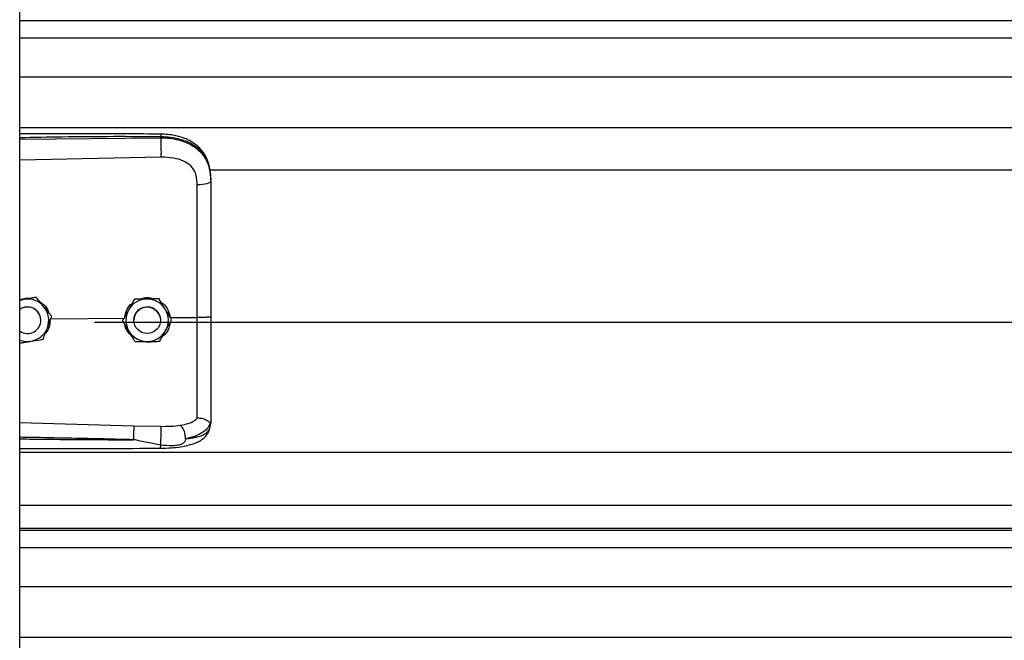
# Model space of a CAD drawing. Header units: inches. Extents: x 170 to 284, y 215 to 248.
# Tile 860 of 1056: x 227.164 to 227.561, y 241.989 to 242.24. Entities that reach past the tile are written whole.
import ezdxf

# ---------------------------------------------------------------- set-up
doc = ezdxf.new("R2010")
doc.units = ezdxf.units.IN
doc.header["$LTSCALE"] = 0.25
doc.header["$MEASUREMENT"] = 0
doc.layers.add('LH TOP OF HOOD', color=7, linetype='Continuous')

msp = doc.modelspace()

# ---------------------------------------------------------------- linework, layer by layer
at = {"layer": 'LH TOP OF HOOD'}
for p, q in [((227.163613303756, 239.8211148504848), (227.163613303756, 244.0215643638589)), ((227.163613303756, 242.2392463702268), (231.1959333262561, 242.2392463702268)), ((227.163613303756, 242.2322282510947), (231.1959333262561, 242.2322282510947)), ((227.163613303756, 242.2165441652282), (231.1959333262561, 242.2165441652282)), ((227.163613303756, 242.1961561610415), (231.1959333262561, 242.1961561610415)), ((227.163613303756, 242.1914078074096), (227.2204605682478, 242.1919445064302)), ((227.2204605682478, 242.1919445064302), (227.2204605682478, 242.1923558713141)), ((227.2205565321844, 242.1841556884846), (227.163613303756, 242.1829461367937)), ((227.2401614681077, 242.179080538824), (231.119382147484, 242.179080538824)), ((227.240656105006, 242.1750212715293), (227.240656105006, 242.1745329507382)), ((227.1653878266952, 242.1268798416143), (227.163613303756, 242.1265909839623)), ((227.1702658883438, 242.1276759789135), (227.1693373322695, 242.1275248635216)), ((227.1702658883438, 242.1276743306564), (227.1702658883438, 242.1276759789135)), ((227.2099049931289, 242.1269162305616), (227.2099049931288, 242.1269178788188)), ((227.2197884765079, 242.1270645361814), (227.2197884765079, 242.1270661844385)), ((227.1721136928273, 242.1184300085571), (227.1721136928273, 242.1184307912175)), ((227.1761474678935, 242.1190372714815), (227.205845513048, 242.1193215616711)), ((227.1765196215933, 242.1200195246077), (227.1765196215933, 242.1200211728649)), ((227.193781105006, 242.1176880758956), (231.165765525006, 242.1176880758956)), ((227.2050916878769, 242.1182827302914), (227.2050916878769, 242.1182843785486)), ((227.2096249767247, 242.1184307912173), (227.2096249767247, 242.1184300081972)), ((227.2203253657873, 242.1184300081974), (227.2203253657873, 242.1184307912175)), ((227.2242848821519, 242.1194980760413), (227.2351984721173, 242.1196025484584)), ((227.2248586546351, 242.1185793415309), (227.2248586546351, 242.1185809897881)), ((227.163613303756, 242.0772744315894), (227.2095489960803, 242.0759426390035)), ((227.2095489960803, 242.0759426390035), (227.2205346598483, 242.0756805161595)), ((227.2403164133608, 242.074965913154), (227.240656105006, 242.0769510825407)), ((227.240656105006, 242.0774798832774), (227.240656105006, 242.0769510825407)), ((227.163613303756, 242.0653025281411), (231.195933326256, 242.0653025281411)), ((227.163613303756, 242.0439235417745), (231.195933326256, 242.0439235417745)), ((231.195933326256, 242.0344382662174), (227.163613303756, 242.0344382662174)), ((227.163613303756, 242.0337989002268), (231.195933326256, 242.0337989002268)), ((227.163613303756, 242.0267807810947), (231.195933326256, 242.0267807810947)), ((227.163613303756, 242.0110966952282), (231.195933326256, 242.0110966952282)), ((227.163613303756, 241.9907086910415), (231.195933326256, 241.9907086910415))]:
    msp.add_line(p, q, dxfattribs=at)
at = {"layer": 'LH TOP OF HOOD', "flags": 128}
for points in [[(227.240656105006, 242.1745329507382), (227.2405521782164, 242.1742372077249), (227.2402442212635, 242.1739523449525), (227.239743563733, 242.1736888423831), (227.2390686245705, 242.1734563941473), (227.238244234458, 242.1732635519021), (227.2373007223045, 242.1731174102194), (227.2362727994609, 242.1730233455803), (227.235198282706, 242.1729848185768)], [(227.163613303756, 242.1263903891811), (227.1642967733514, 242.1266279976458), (227.1653878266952, 242.1268798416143)], [(227.2195679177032, 242.121175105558), (227.2201727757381, 242.1196994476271), (227.2203253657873, 242.1184307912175)]]:
    msp.add_lwpolyline(points, dxfattribs=at)
at = {"layer": 'LH TOP OF HOOD'}
msp.add_circle((227.2149751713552, 242.1184300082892), 0.005350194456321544, dxfattribs=at)
for centre, radius, start, end in [((227.1667634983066, 242.1184307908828), 0.008560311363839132, 39.2477307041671, 99.24772960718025), ((227.2149751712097, 242.1184307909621), 0.00856031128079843, 90.85968127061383, 150.859680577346), ((227.2149751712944, 242.1184307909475), 0.008560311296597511, 30.85968260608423, 90.85968183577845), ((227.1667634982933, 242.1184307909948), 0.005350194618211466, 39.24773075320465, 126.0718980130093), ((227.1667634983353, 242.1184300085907), 0.005350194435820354, 300.0097421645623, 126.0718999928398), ((227.1667634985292, 242.118430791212), 0.005350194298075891, 5.902783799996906e-08, 39.24773054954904), ((227.1667634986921, 242.1184307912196), 0.008560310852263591, 339.2477292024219, 39.24773059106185), ((227.2149751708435, 242.118430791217), 0.00856031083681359, 150.8596808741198, 210.8596823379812), ((227.2149751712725, 242.1184307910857), 0.005350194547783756, 30.85968222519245, 179.9999985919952), ((227.2149751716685, 242.1184307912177), 0.00856031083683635, 330.859680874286, 30.85968233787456), ((227.1667634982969, 242.1184300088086), 0.005350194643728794, 233.9281021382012, 300.0097413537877), ((227.166763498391, 242.1184307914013), 0.00856031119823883, 279.2477290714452, 339.2477287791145), ((227.2149751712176, 242.1184307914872), 0.008560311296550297, 210.8596826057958, 270.8596818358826), ((227.2149751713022, 242.1184307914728), 0.008560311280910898, 270.8596812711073, 330.8596805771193), ((227.1667634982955, 242.1184307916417), 0.008560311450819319, 248.4076756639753, 279.2477294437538)]:
    msp.add_arc(centre, radius, start, end, dxfattribs=at)
for points, knots in [([(227.2204419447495, 242.1934479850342), (227.2112249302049, 242.1935159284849), (227.1931380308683, 242.1936492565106), (227.17419448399, 242.1935919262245), (227.1644687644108, 242.1935391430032), (227.163613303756, 242.1935345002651)], [0, 0, 0, 0, 0.4865830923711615, 0.9548405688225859, 1, 1, 1, 1]), ([(227.2204417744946, 242.1934321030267), (227.2204429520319, 242.1934361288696), (227.2204469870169, 242.193449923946), (227.2204522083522, 242.193335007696), (227.2204588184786, 242.1930422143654), (227.2204598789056, 242.1926262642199), (227.2204605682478, 242.1923558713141)], [0, 0, 0, 0, 0.09787641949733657, 0.3353863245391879, 0.5679606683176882, 1, 1, 1, 1]), ([(227.2405696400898, 242.1770643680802), (227.2404506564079, 242.1781348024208), (227.2402352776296, 242.1800724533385), (227.2394903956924, 242.1825910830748), (227.2386331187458, 242.184500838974), (227.2375579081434, 242.1862534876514), (227.236242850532, 242.1878417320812), (227.2347721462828, 242.1891366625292), (227.2333984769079, 242.1900965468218), (227.2319558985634, 242.1909279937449), (227.2295777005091, 242.1919951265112), (227.2266412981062, 242.1928080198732), (227.2233323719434, 242.193336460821), (227.2214406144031, 242.1934094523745), (227.2204419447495, 242.1934479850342)], [0, 0, 0, 0, 0.1084465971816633, 0.1963050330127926, 0.2691828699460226, 0.3279968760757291, 0.4149595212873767, 0.4916410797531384, 0.5389760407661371, 0.5941910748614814, 0.6694152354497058, 0.8148545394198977, 0.9022606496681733, 1, 1, 1, 1]), ([(227.2204605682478, 242.1923558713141), (227.2141547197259, 242.1923952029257), (227.2009156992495, 242.1924777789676), (227.1819660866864, 242.1922965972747), (227.169325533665, 242.1920756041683), (227.163613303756, 242.1919757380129)], [0, 0, 0, 0, 0.3326703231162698, 0.6984356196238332, 1, 1, 1, 1]), ([(227.240656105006, 242.1750212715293), (227.240593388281, 242.1763777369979), (227.2404749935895, 242.178938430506), (227.2395054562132, 242.1824293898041), (227.2382162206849, 242.1848413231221), (227.2368523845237, 242.1865440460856), (227.2357694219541, 242.187587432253), (227.2347104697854, 242.1884159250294), (227.2337210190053, 242.1890758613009), (227.2324866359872, 242.1897709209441), (227.2308926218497, 242.1904966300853), (227.2282289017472, 242.1914046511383), (227.2246938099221, 242.1921645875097), (227.2217872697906, 242.192295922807), (227.2204605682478, 242.1923558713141)], [0, 0, 0, 0, 0.1307156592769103, 0.2467609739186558, 0.3577928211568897, 0.4170971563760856, 0.4791482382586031, 0.5177152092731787, 0.5590896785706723, 0.6032945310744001, 0.6633484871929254, 0.7353692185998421, 0.8792082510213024, 0.9999999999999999, 0.9999999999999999, 0.9999999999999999, 0.9999999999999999]), ([(227.2204605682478, 242.1919445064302), (227.2204822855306, 242.1913686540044), (227.2205273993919, 242.1901724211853), (227.2205684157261, 242.187947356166), (227.2205816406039, 242.1857699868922), (227.2205646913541, 242.1846802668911), (227.2205565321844, 242.1841556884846)], [0, 0, 0, 0, 0.2406941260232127, 0.499999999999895, 0.7593058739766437, 1, 1, 1, 1]), ([(227.2204605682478, 242.1919445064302), (227.2216573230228, 242.1919128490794), (227.2240896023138, 242.1918485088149), (227.2274191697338, 242.1912297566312), (227.2303975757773, 242.1902865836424), (227.2329292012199, 242.1890730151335), (227.2351748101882, 242.1875270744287), (227.2370374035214, 242.1856918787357), (227.2385310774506, 242.1835567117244), (227.2397003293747, 242.1810021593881), (227.240497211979, 242.177925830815), (227.240602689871, 242.1756735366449), (227.240656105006, 242.1745329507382)], [0, 0, 0, 0, 0.1094013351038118, 0.2223468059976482, 0.315179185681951, 0.4102231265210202, 0.5012749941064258, 0.5946006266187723, 0.6834485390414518, 0.7745330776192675, 0.8858211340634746, 1, 1, 1, 1]), ([(227.2347726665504, 242.1769181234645), (227.2347726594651, 242.1769181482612), (227.2346701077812, 242.177277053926), (227.2341749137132, 242.1786832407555), (227.2326388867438, 242.1808859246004), (227.2295718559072, 242.1827891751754), (227.2254556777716, 242.1840008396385), (227.2223029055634, 242.1841004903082), (227.2205565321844, 242.1841556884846)], [0, 0, 0, 0, 4.497367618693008e-06, 0.06509473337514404, 0.261670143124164, 0.4753105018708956, 0.709365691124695, 1, 1, 1, 1]), ([(227.235198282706, 242.1729848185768), (227.2351283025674, 242.1743094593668), (227.2350583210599, 242.1756341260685), (227.234772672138, 242.1769180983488), (227.2347726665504, 242.1769181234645)], [0, 0, 0, 0, 0.999980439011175, 1, 1, 1, 1]), ([(227.240656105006, 242.1745329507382), (227.240656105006, 242.1709027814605), (227.240656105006, 242.1636318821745), (227.240656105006, 242.152551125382), (227.240656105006, 242.1413685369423), (227.240656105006, 242.1303998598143), (227.240656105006, 242.1231520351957), (227.240656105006, 242.1196722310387)], [0, 0, 0, 0, 0.2027568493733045, 0.4061035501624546, 0.60886041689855, 0.8122072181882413, 1, 1, 1, 1]), ([(227.2351984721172, 242.1196025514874), (227.2351984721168, 242.1196025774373), (227.235198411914, 242.1229889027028), (227.2351983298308, 242.1300356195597), (227.2351982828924, 242.1407088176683), (227.2351982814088, 242.1515848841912), (227.2351982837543, 242.1623722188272), (227.2351982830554, 242.1694472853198), (227.235198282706, 242.1729848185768)], [0, 0, 0, 0, 1.439079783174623e-06, 0.1877923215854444, 0.3908439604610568, 0.5938956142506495, 0.796947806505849, 1, 1, 1, 1]), ([(227.163613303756, 242.1267099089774), (227.1644509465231, 242.1269905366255), (227.1658601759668, 242.1274626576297), (227.1673332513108, 242.1273440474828), (227.1679307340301, 242.1272959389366)], [0, 0, 0, 0, 0.5943977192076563, 1, 1, 1, 1]), ([(227.1702658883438, 242.1276743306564), (227.1695903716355, 242.1275642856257), (227.1682234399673, 242.1273416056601), (227.1665583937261, 242.1270704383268), (227.1656051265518, 242.126915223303), (227.1653878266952, 242.1268798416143)], [0, 0, 0, 0, 0.42997043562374, 0.870060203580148, 0.9999999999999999, 0.9999999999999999, 0.9999999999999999, 0.9999999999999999]), ([(227.1733927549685, 242.123848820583), (227.173269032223, 242.1240002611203), (227.1723013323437, 242.1251847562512), (227.1712402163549, 242.1264835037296), (227.1703608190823, 242.1275597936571), (227.1702658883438, 242.1276759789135)], [0, 0, 0, 0, 0.1156468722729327, 0.9045342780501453, 1, 1, 1, 1]), ([(227.1733927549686, 242.1238466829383), (227.173269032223, 242.1239981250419), (227.1723013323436, 242.1251826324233), (227.1712402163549, 242.1264815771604), (227.1703608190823, 242.1275581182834), (227.1702658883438, 242.1276743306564)], [0, 0, 0, 0, 0.115646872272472, 0.9045342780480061, 1, 1, 1, 1]), ([(227.1715370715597, 242.1259799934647), (227.1721864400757, 242.125552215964), (227.1736774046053, 242.1245700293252), (227.1749790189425, 242.1228375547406), (227.1752549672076, 242.1216012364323), (227.1753103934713, 242.1213529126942)], [0, 0, 0, 0, 0.3814222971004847, 0.8757540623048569, 1, 1, 1, 1]), ([(227.2099049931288, 242.1269178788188), (227.2095717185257, 242.1263201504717), (227.2088973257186, 242.1251106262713), (227.2080758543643, 242.1236372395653), (227.2076055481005, 242.1227936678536), (227.2074983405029, 242.1226013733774)], [0, 0, 0, 0, 0.4299704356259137, 0.8700602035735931, 1, 1, 1, 1]), ([(227.2099049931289, 242.1269162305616), (227.2095717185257, 242.1263183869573), (227.2088973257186, 242.1251086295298), (227.2080758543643, 242.1236351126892), (227.2076055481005, 242.1227915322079), (227.2074983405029, 242.1225992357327)], [0, 0, 0, 0, 0.4299704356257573, 0.8700602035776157, 1, 1, 1, 1]), ([(227.2148467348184, 242.1269922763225), (227.2135746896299, 242.1269731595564), (227.2118781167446, 242.126947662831), (227.2102999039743, 242.1269238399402), (227.2099049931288, 242.1269178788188)], [0, 0, 0, 0, 0.7497733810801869, 0.9999999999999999, 0.9999999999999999, 0.9999999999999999, 0.9999999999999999]), ([(227.2148467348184, 242.1269901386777), (227.21357468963, 242.1269710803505), (227.2118781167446, 242.126945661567), (227.2102999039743, 242.1269221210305), (227.2099049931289, 242.1269162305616)], [0, 0, 0, 0, 0.749773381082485, 1, 1, 1, 1]), ([(227.2120514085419, 242.1269502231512), (227.2126203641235, 242.1271634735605), (227.2138018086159, 242.127606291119), (227.2158463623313, 242.1276613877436), (227.2171835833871, 242.1272545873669), (227.217895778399, 242.1270379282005)], [0, 0, 0, 0, 0.3027399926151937, 0.6286439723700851, 1, 1, 1, 1]), ([(227.2197884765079, 242.1270661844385), (227.2191041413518, 242.1270559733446), (227.2177193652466, 242.127035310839), (227.2160325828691, 242.1270100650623), (227.2150668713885, 242.1269955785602), (227.2148467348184, 242.1269922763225)], [0, 0, 0, 0, 0.4299704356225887, 0.870060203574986, 0.9999999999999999, 0.9999999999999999, 0.9999999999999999, 0.9999999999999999]), ([(227.2197884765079, 242.1270645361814), (227.2191041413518, 242.1270542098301), (227.2177193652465, 242.1270333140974), (227.2160325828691, 242.1270079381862), (227.2150668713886, 242.1269934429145), (227.2148467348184, 242.1269901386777)], [0, 0, 0, 0, 0.4299704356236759, 0.8700602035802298, 1, 1, 1, 1]), ([(227.2223235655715, 242.1228238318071), (227.2222232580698, 242.1229917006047), (227.2214387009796, 242.1243046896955), (227.2205784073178, 242.1257443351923), (227.2198654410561, 242.1269373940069), (227.2197884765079, 242.1270661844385)], [0, 0, 0, 0, 0.1156468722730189, 0.9045342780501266, 1, 1, 1, 1]), ([(227.2223235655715, 242.1228216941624), (227.2222232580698, 242.1229895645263), (227.2214387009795, 242.1243025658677), (227.2205784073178, 242.1257424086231), (227.2198654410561, 242.1269357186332), (227.2197884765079, 242.1270645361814)], [0, 0, 0, 0, 0.1156468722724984, 0.9045342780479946, 1, 1, 1, 1]), ([(227.2206633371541, 242.125602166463), (227.2209084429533, 242.1254543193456), (227.2220412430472, 242.1247710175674), (227.223515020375, 242.1226716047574), (227.2240221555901, 242.12058108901), (227.2242848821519, 242.1194980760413)], [0, 0, 0, 0, 0.1174426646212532, 0.5427821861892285, 1, 1, 1, 1]), ([(227.1765196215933, 242.1200211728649), (227.1762555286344, 242.1203444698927), (227.1752563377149, 242.121567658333), (227.174182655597, 242.1228819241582), (227.1733927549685, 242.123848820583)], [0, 0, 0, 0, 0.2643068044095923, 1, 1, 1, 1]), ([(227.1765196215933, 242.1200195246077), (227.1762555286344, 242.1203427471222), (227.1752563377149, 242.1215656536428), (227.174182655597, 242.1228798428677), (227.1733927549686, 242.1238466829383)], [0, 0, 0, 0, 0.2643068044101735, 1, 1, 1, 1]), ([(227.2074983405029, 242.1226013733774), (227.2068788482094, 242.1214901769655), (227.2060526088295, 242.1200081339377), (227.2052840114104, 242.1186293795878), (227.2050916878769, 242.1182843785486)], [0, 0, 0, 0, 0.7497733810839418, 0.9999999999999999, 0.9999999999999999, 0.9999999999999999, 0.9999999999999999]), ([(227.2074983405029, 242.1225992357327), (227.2068788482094, 242.1214880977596), (227.2060526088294, 242.1200061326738), (227.2052840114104, 242.1186276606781), (227.2050916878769, 242.1182827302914)], [0, 0, 0, 0, 0.7497733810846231, 1, 1, 1, 1]), ([(227.2060093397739, 242.1199304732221), (227.2061717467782, 242.1206824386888), (227.2065506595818, 242.1224368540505), (227.2076800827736, 242.1242773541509), (227.2087198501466, 242.1250087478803), (227.2089184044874, 242.1251484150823)], [0, 0, 0, 0, 0.3776771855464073, 0.8811610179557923, 1, 1, 1, 1]), ([(227.2248586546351, 242.1185809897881), (227.2246445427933, 242.118939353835), (227.2238344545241, 242.1202952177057), (227.2229639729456, 242.1217520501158), (227.2223235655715, 242.1228238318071)], [0, 0, 0, 0, 0.2643068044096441, 1, 1, 1, 1]), ([(227.2248586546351, 242.1185793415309), (227.2246445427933, 242.1189376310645), (227.2238344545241, 242.1202932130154), (227.2229639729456, 242.1217499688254), (227.2223235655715, 242.1228216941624)], [0, 0, 0, 0, 0.2643068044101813, 1, 1, 1, 1]), ([(227.1758536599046, 242.11826183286), (227.1757775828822, 242.1174361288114), (227.1756155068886, 242.1156770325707), (227.1747666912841, 242.1138690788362), (227.1739824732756, 242.1131683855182), (227.1738936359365, 242.1130890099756)], [0, 0, 0, 0, 0.4395923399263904, 0.9365162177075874, 1, 1, 1, 1]), ([(227.1747684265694, 242.1153976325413), (227.1752191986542, 242.1165873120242), (227.1758204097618, 242.1181740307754), (227.1763796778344, 242.1196501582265), (227.1765196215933, 242.1200195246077)], [0, 0, 0, 0, 0.7497733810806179, 1, 1, 1, 1]), ([(227.2076267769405, 242.1140398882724), (227.2075264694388, 242.1142077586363), (227.2067419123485, 242.1155207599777), (227.2058816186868, 242.1169606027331), (227.2051686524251, 242.1181539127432), (227.2050916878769, 242.1182827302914)], [0, 0, 0, 0, 0.1156468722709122, 0.9045342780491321, 1, 1, 1, 1]), ([(227.2224520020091, 242.114262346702), (227.2230714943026, 242.1153735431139), (227.2238977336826, 242.1168555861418), (227.2246663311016, 242.1182343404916), (227.2248586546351, 242.1185793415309)], [0, 0, 0, 0, 0.7497733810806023, 1, 1, 1, 1]), ([(227.2351982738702, 242.0789119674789), (227.2351982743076, 242.0791746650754), (227.2351982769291, 242.0807491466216), (227.2351982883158, 242.0841805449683), (227.2351983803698, 242.0897818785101), (227.2351986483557, 242.0962217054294), (227.2351990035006, 242.1034477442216), (227.2351992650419, 242.1113225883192), (227.2351992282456, 242.1168505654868), (227.2351991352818, 242.1196025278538), (227.2351991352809, 242.1196025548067)], [0, 0, 0, 0, 0.03155846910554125, 0.1891461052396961, 0.3467338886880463, 0.5043277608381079, 0.6619226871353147, 0.8309600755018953, 0.9999983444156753, 1, 1, 1, 1]), ([(227.240656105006, 242.1196722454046), (227.2405749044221, 242.1196608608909), (227.240412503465, 242.1196380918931), (227.2391596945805, 242.1196101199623), (227.2373622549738, 242.1195941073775), (227.2359201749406, 242.1195997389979), (227.2351991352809, 242.1196025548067)], [0, 0, 0, 0, 0.2500007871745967, 0.5000009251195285, 0.7500005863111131, 1, 1, 1, 1]), ([(227.240656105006, 242.1196722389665), (227.240656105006, 242.1166349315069), (227.240656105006, 242.1104594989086), (227.240656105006, 242.1016725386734), (227.240656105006, 242.0935059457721), (227.240656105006, 242.0869258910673), (227.240656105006, 242.0815411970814), (227.240656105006, 242.0788406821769), (227.240656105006, 242.0774798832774)], [0, 0, 0, 0, 0.1870908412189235, 0.3803918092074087, 0.5558755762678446, 0.7364481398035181, 0.8671952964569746, 1, 1, 1, 1]), ([(227.1730172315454, 242.1107762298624), (227.1732597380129, 242.1114161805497), (227.1737504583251, 242.112711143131), (227.1743481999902, 242.1142886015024), (227.1746904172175, 242.1151917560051), (227.1747684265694, 242.1153976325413)], [0, 0, 0, 0, 0.4299704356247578, 0.8700602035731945, 0.9999999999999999, 0.9999999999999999, 0.9999999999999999, 0.9999999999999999]), ([(227.2089075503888, 242.111896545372), (227.2082564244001, 242.1125587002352), (227.2069083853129, 242.1139295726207), (227.2060067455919, 242.1158004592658), (227.205962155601, 242.1168134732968), (227.2059615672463, 242.1168268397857)], [0, 0, 0, 0, 0.4797011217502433, 0.9931347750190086, 1, 1, 1, 1]), ([(227.2101618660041, 242.1097975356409), (227.2099477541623, 242.1101558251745), (227.2091376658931, 242.1115114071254), (227.2082671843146, 242.1129681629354), (227.2076267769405, 242.1140398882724)], [0, 0, 0, 0, 0.2643068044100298, 1, 1, 1, 1]), ([(227.2200453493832, 242.1099458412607), (227.2203786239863, 242.1105435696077), (227.2210530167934, 242.1117530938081), (227.2218744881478, 242.1132264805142), (227.2223447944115, 242.1140700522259), (227.2224520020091, 242.114262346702)], [0, 0, 0, 0, 0.4299704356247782, 0.8700602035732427, 1, 1, 1, 1]), ([(227.2241787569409, 242.1173597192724), (227.224066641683, 242.1166464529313), (227.2238039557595, 242.1149752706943), (227.2226496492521, 242.1130525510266), (227.2215149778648, 242.1122011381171), (227.221150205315, 242.1119274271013)], [0, 0, 0, 0, 0.3356490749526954, 0.7864254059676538, 1, 1, 1, 1]), ([(227.163613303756, 242.1092450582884), (227.1641730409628, 242.1093361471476), (227.16542477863, 242.1095398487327), (227.1669687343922, 242.1097911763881), (227.1679218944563, 242.1099463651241), (227.1681391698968, 242.1099817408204)], [0, 0, 0, 0, 0.384420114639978, 0.8596768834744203, 1, 1, 1, 1]), ([(227.1681391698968, 242.1099817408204), (227.169394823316, 242.110186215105), (227.1710695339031, 242.1104589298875), (227.1726274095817, 242.1107127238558), (227.1730172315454, 242.1107762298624)], [0, 0, 0, 0, 0.7497733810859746, 1, 1, 1, 1]), ([(227.2101618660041, 242.1097975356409), (227.2108462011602, 242.1098077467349), (227.2122309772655, 242.1098284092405), (227.213917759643, 242.1098536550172), (227.2148834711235, 242.1098681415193), (227.2151036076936, 242.109871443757)], [0, 0, 0, 0, 0.4299704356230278, 0.8700602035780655, 1, 1, 1, 1]), ([(227.2172478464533, 242.1099037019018), (227.2171539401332, 242.1098670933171), (227.2163795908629, 242.1095652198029), (227.215083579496, 242.1095062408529), (227.2139755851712, 242.1097588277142), (227.2135816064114, 242.1098486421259)], [0, 0, 0, 0, 0.0816716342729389, 0.6734623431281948, 1, 1, 1, 1]), ([(227.2151036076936, 242.109871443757), (227.2163756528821, 242.1098905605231), (227.2180722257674, 242.1099160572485), (227.2196504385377, 242.1099398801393), (227.2200453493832, 242.1099458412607)], [0, 0, 0, 0, 0.7497733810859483, 1, 1, 1, 1]), ([(227.2283641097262, 242.0760879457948), (227.2297376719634, 242.0763757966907), (227.2318220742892, 242.0768126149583), (227.2339978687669, 242.0778533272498), (227.2347968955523, 242.0785586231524), (227.2351983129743, 242.0789129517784)], [0, 0, 0, 0, 0.4901989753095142, 0.7438846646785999, 0.9999999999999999, 0.9999999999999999, 0.9999999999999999, 0.9999999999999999]), ([(227.2404590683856, 242.0772295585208), (227.2404099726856, 242.077221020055), (227.2403091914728, 242.077203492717), (227.2400175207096, 242.0773897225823), (227.2395521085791, 242.077720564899), (227.2386758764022, 242.0783006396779), (227.2371966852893, 242.0789187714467), (227.2358558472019, 242.0789148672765), (227.235198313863, 242.0789129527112)], [0, 0, 0, 0, 0.1136768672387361, 0.2333502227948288, 0.3620694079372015, 0.501916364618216, 0.7557448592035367, 0.9999999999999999, 0.9999999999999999, 0.9999999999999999, 0.9999999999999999]), ([(227.2095490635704, 242.0759426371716), (227.2095557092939, 242.0757038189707), (227.2095659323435, 242.0753364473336), (227.209563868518, 242.0744745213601), (227.2095562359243, 242.0736997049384), (227.2095420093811, 242.0728391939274), (227.2095170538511, 242.071679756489), (227.2094906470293, 242.0708363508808), (227.2094734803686, 242.0702880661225)], [0, 0, 0, 0, 0.2394514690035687, 0.3683457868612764, 0.4999761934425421, 0.6316105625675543, 0.7605158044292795, 0.9999999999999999, 0.9999999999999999, 0.9999999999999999, 0.9999999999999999]), ([(227.2204035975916, 242.0668568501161), (227.2218916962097, 242.0668928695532), (227.2246728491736, 242.0669601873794), (227.2284077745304, 242.0673832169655), (227.231283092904, 242.0679425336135), (227.233384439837, 242.0685510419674), (227.2349672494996, 242.0691592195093), (227.2363429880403, 242.0698545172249), (227.237614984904, 242.0707373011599), (227.2387421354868, 242.0718121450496), (227.239755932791, 242.0732310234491), (227.2401105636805, 242.0743329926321), (227.2402994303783, 242.0749198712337)], [0, 0, 0, 0, 0.1696911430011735, 0.3171409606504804, 0.4424359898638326, 0.5384364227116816, 0.6083291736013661, 0.6840959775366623, 0.7426779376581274, 0.8151683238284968, 0.9015637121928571, 1, 1, 1, 1]), ([(227.2204492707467, 242.0681100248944), (227.2204652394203, 242.0683505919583), (227.2204989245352, 242.068858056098), (227.2205437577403, 242.0698681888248), (227.2205808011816, 242.0710556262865), (227.2206035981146, 242.0723275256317), (227.2206087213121, 242.0735309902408), (227.2205963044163, 242.0745269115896), (227.2205712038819, 242.0752662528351), (227.2205464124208, 242.0755472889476), (227.2205346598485, 242.0756805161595)], [0, 0, 0, 0, 0.1098512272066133, 0.2317256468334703, 0.3631776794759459, 0.4999999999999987, 0.6368223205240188, 0.7682743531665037, 0.890148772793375, 1, 1, 1, 1]), ([(227.2205346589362, 242.0756805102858), (227.2218867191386, 242.0756732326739), (227.2245887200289, 242.0756586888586), (227.2270953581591, 242.0759431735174), (227.2283476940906, 242.0760853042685)], [0, 0, 0, 0, 0.5003922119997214, 1, 1, 1, 1]), ([(227.2304531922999, 242.0706868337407), (227.2304283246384, 242.0712168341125), (227.2303766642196, 242.0723178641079), (227.2299009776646, 242.0739803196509), (227.2291962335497, 242.0753683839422), (227.2286330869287, 242.075853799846), (227.2283618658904, 242.0760875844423)], [0, 0, 0, 0, 0.2405618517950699, 0.4997464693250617, 0.7590693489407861, 1, 1, 1, 1]), ([(227.2404632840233, 242.0772293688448), (227.2401876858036, 242.0765073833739), (227.2396216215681, 242.0750244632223), (227.237568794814, 242.0731911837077), (227.2345805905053, 242.0716331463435), (227.2318535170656, 242.0710099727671), (227.2304536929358, 242.0706900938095)], [0, 0, 0, 0, 0.2305257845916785, 0.4734878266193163, 0.7297379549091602, 0.9999999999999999, 0.9999999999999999, 0.9999999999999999, 0.9999999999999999]), ([(227.2304547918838, 242.0706883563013), (227.2310010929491, 242.0707454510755), (227.2323060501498, 242.0708818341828), (227.2337048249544, 242.0711099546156), (227.2346598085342, 242.0713038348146), (227.2358931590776, 242.071581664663), (227.2375795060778, 242.0721478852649), (227.2393992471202, 242.0732733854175), (227.2400047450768, 242.0743907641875), (227.2403164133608, 242.074965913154)], [0, 0, 0, 0, 0.1091879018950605, 0.2608187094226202, 0.3077983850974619, 0.3355235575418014, 0.5627886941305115, 0.7749539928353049, 1, 1, 1, 1]), ([(227.240656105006, 242.0774798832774), (227.2406560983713, 242.0774786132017), (227.2406560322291, 242.0774659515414), (227.240648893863, 242.0773618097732), (227.2405504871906, 242.0772834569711), (227.2404627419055, 242.0772135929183)], [0, 0, 0, 0, 0.01193493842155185, 0.118981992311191, 1, 1, 1, 1]), ([(227.2094733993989, 242.0702856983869), (227.2055733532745, 242.0703849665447), (227.1973032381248, 242.0705954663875), (227.1841913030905, 242.070877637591), (227.1732434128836, 242.0710901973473), (227.1662272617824, 242.0712182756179), (227.1640522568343, 242.0712562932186), (227.163613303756, 242.0712639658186)], [0, 0, 0, 0, 0.2551597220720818, 0.5410705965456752, 0.8577348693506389, 0.9712884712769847, 1, 1, 1, 1]), ([(227.163613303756, 242.0706189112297), (227.1662109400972, 242.0705869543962), (227.1712769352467, 242.0705246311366), (227.1788410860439, 242.0704437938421), (227.1864933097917, 242.0703745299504), (227.194251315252, 242.0703229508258), (227.2019738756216, 242.0702899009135), (227.2070107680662, 242.0702870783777), (227.209473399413, 242.0702856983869)], [0, 0, 0, 0, 0.1699411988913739, 0.3314248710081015, 0.4948424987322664, 0.6705311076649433, 0.8389164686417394, 1, 1, 1, 1]), ([(227.2204492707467, 242.0681100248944), (227.2186684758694, 242.0684561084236), (227.2156134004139, 242.0690498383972), (227.2121774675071, 242.0697698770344), (227.2104392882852, 242.0701272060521), (227.2099417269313, 242.0702284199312), (227.2097911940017, 242.0702544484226), (227.2097408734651, 242.070263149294)], [0, 0, 0, 0, 0.5022803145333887, 0.8616962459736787, 0.9584272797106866, 0.9861029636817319, 1, 1, 1, 1]), ([(227.2304545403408, 242.0706851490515), (227.2303800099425, 242.0703148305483), (227.2302761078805, 242.0697985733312), (227.2299043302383, 242.0692012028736), (227.2294837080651, 242.0687683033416), (227.2286799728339, 242.0683237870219), (227.227202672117, 242.0679622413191), (227.2244418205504, 242.0677220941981), (227.2220450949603, 242.0679549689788), (227.2204492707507, 242.0681100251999)], [0, 0, 0, 0, 0.1001269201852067, 0.1395859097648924, 0.1897135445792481, 0.2582342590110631, 0.3697357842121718, 0.5803479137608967, 1, 1, 1, 1]), ([(227.163613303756, 242.0667196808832), (227.1672794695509, 242.0667203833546), (227.1787519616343, 242.0667225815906), (227.197682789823, 242.0667504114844), (227.2129459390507, 242.0668219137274), (227.2204035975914, 242.066856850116)], [0, 0, 0, 0, 0.1936599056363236, 0.6060178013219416, 0.9999999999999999, 0.9999999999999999, 0.9999999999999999, 0.9999999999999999]), ([(227.2204035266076, 242.0668787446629), (227.2204042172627, 242.0668718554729), (227.2204107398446, 242.0668067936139), (227.220421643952, 242.0669964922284), (227.2204357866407, 242.0673233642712), (227.2204444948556, 242.0677559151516), (227.2204484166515, 242.0680466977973), (227.2204492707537, 242.0681100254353)], [0, 0, 0, 0, 0.03436730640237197, 0.324566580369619, 0.6210149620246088, 0.9174633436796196, 1, 1, 1, 1])]:
    msp.add_open_spline(points, degree=3, knots=knots, dxfattribs=at)

doc.saveas('drawing.dxf')
